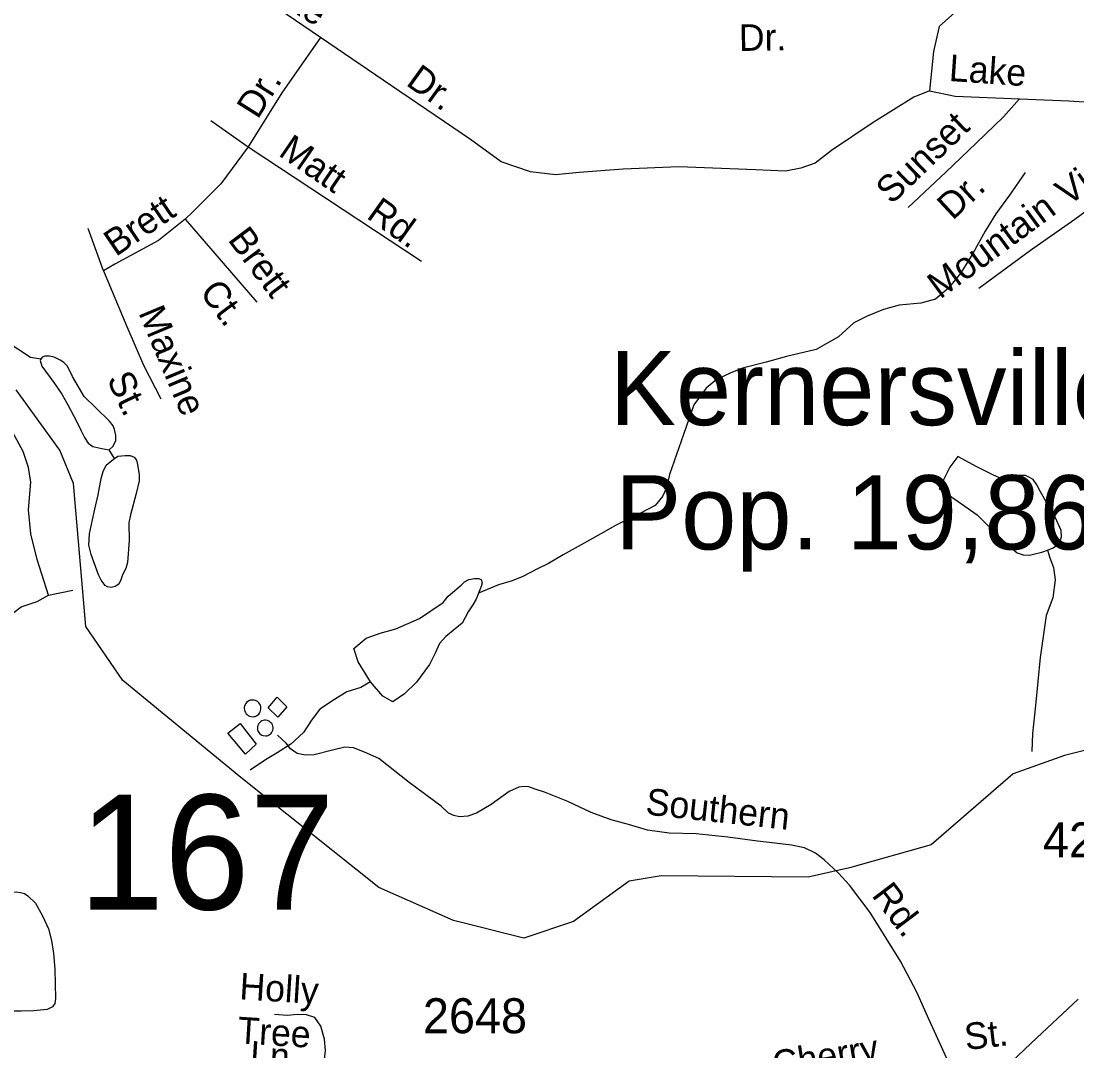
# Model space of a CAD drawing. Extents: x 1547597 to 1699558, y 810033 to 920809.
# Drawn here: x 1676262 to 1680034, y 861911 to 865590 of the extents above; entities that cross this region are included whole.
import ezdxf

# ---------------------------------------------------------------- set-up
doc = ezdxf.new("R2010")
doc.units = 0
for name, color, linetype in [('Exist Civil Demographics City Label', 7, 'Continuous'), ('Exist Hydrographic Misc Water Feature', 7, 'Continuous'), ('Exist Road Non-System Type 51', 7, 'Continuous'), ('Exist Road Non-System Type 51 Label', 7, 'Continuous'), ('Exist Road Secondary Structure Standard Bridge Number Label', 7, 'Continuous'), ('Exist Road Secondary Type 51 Attributed', 7, 'Continuous'), ('Exist Road Secondary Type 51 Number Label', 7, 'Continuous')]:
    doc.layers.add(name, color=color, linetype=linetype)

msp = doc.modelspace()

# ---------------------------------------------------------------- linework, layer by layer
at = {"layer": 'Exist Hydrographic Misc Water Feature'}
msp.add_line((1676595.5, 864027.2), (1676576, 864058), dxfattribs=at)
for points in [[(1679849.8, 865049.2), (1679793.5, 864967.5), (1679745.1, 864901.2), (1679707, 864839.6), (1679662.5, 864760.1), (1679620, 864690.4), (1679575.9, 864636.3), (1679529.7, 864596.2), (1679477.4, 864582.4), (1679399.3, 864575), (1679343.2, 864559.8), (1679285.1, 864535.5), (1679237.1, 864511.9), (1679182.7, 864462.1), (1679102.6, 864416.9), (1678996.4, 864391.2), (1678924.2, 864371.3), (1678840.1, 864350.1), (1678796, 864332.1), (1678745.8, 864308.5), (1678709.7, 864278.8), (1678665.4, 864219), (1678628.8, 864113.2), (1678578.4, 863969.7), (1678567.9, 863923.1), (1678553.7, 863891.4), (1678527.7, 863859.9), (1678475.4, 863832.2), (1678385.3, 863788.2), (1678333.3, 863758.8), (1678262.8, 863719.3), (1678198.4, 863683.6), (1678146.6, 863651.9), (1678104.3, 863632.2), (1678054.1, 863606.2), (1678016, 863590.5), (1677968.2, 863576.6), (1677896.2, 863546.2)], [(1676332.7, 864382.2), (1676295.4, 864387.9), (1676204.5, 864448)], [(1676332.7, 864382.2), (1676329.4, 864377.4), (1676335.2, 864357.5), (1676378.9, 864299.2), (1676406.8, 864256.8), (1676428.5, 864219.4), (1676458.2, 864163), (1676476.2, 864126.5), (1676487.9, 864102.5), (1676501.9, 864082.5), (1676517.9, 864070.7), (1676549.9, 864062.7), (1676576, 864058)], [(1676576, 864058), (1676589.9, 864070.1), (1676600.2, 864090.4), (1676600.2, 864110.1), (1676595.6, 864130.7), (1676590.4, 864143.9), (1676577.8, 864160.5), (1676528.4, 864208.4), (1676486.8, 864248.6), (1676445, 864320.9), (1676427.3, 864357.4), (1676414.2, 864369.9), (1676401.4, 864379.2), (1676379.3, 864389.5), (1676363.4, 864393.1), (1676346.6, 864392.5), (1676337.5, 864389.5), (1676332.7, 864382.2)], [(1681165.6, 863762.7), (1680963.7, 863573.2), (1680659.7, 863224.9), (1680441.6, 863078.3), (1679990.6, 862966), (1679806.7, 862900.9), (1679513.7, 862647.1), (1679221.8, 862565.7), (1679073.9, 862532.4), (1678549.2, 862536.1), (1678434.6, 862517.6), (1678235.1, 862373.4), (1678057.7, 862314.2), (1677806.4, 862377.1), (1677540.3, 862495.4), (1677046.6, 862888.1), (1676625.6, 863234.7), (1676493.5, 863427.8), (1676449.5, 863937.5), (1676400.5, 864056.7), (1676244.6, 864273.2)], [(1676595.5, 864027.2), (1676607.9, 864036.1), (1676633.8, 864038), (1676651.8, 864037.6), (1676666.1, 864032.4), (1676674.3, 864021.6), (1676677.6, 864005.9), (1676683.8, 863968.9), (1676683.2, 863947.5), (1676673.2, 863901.8), (1676652.9, 863825.9), (1676646.7, 863798.1), (1676648.3, 863734), (1676642, 863655.4), (1676635.8, 863634.2), (1676623.7, 863612.2), (1676617.7, 863593.5), (1676610.4, 863578.1), (1676597.6, 863570.1), (1676583.3, 863566.3), (1676570.7, 863569.1), (1676561.6, 863574.1), (1676547.6, 863592.5), (1676537.7, 863612.4), (1676512.1, 863684.3), (1676504.2, 863718.1), (1676506.4, 863758.2), (1676516.7, 863808.1), (1676524.8, 863846.5), (1676536.9, 863898), (1676547.5, 863956), (1676555.5, 863980.5), (1676565.8, 864003.3), (1676585.6, 864020.1), (1676595.5, 864027.2)], [(1679929.8, 863700.1), (1679949.5, 863708), (1679961.2, 863716.7), (1679973.5, 863729.5), (1679979.7, 863747.5), (1679977.8, 863769.7), (1679957.8, 863816), (1679930, 863864.2), (1679904.5, 863908.2), (1679891.7, 863933.9), (1679878.6, 863952.3), (1679865.7, 863959.9), (1679850.6, 863966.9), (1679824.6, 863966.6), (1679803.6, 863960.4), (1679788.5, 863957.4), (1679774, 863956.1), (1679758.4, 863958.9), (1679733.7, 863969.2), (1679676.8, 863997.4), (1679608.9, 864034.1), (1679580.6, 863996.1), (1679542.2, 863920.5), (1679610.2, 863874), (1679678, 863825.9), (1679767.5, 863738.6), (1679799.5, 863708.5), (1679821.2, 863690.8), (1679843, 863683), (1679865.2, 863682.6), (1679909.3, 863692.3), (1679929.8, 863700.1)], [(1679929.8, 863700.1), (1679937.3, 863672.1), (1679951.1, 863638.2), (1679957, 863593.7), (1679948.5, 863529.9), (1679924.3, 863466.3), (1679903.4, 863316.5), (1679886.6, 863144.6), (1679876.3, 863044.6), (1679873.7, 862980.8)], [(1677510.2, 863229.1), (1677466.5, 863301.3), (1677450.7, 863349.2), (1677494.8, 863385.3), (1677545, 863403.1), (1677600.9, 863418.4), (1677685.3, 863456.1), (1677769.7, 863513.4), (1677787.8, 863535.2), (1677834, 863575.3), (1677846.1, 863587.4), (1677862, 863595.3), (1677882, 863599), (1677896, 863598.7), (1677906.2, 863595.2), (1677908.8, 863582.9), (1677905.9, 863570.6), (1677896.2, 863546.2)], [(1677896.2, 863546.2), (1677887.7, 863525), (1677875.6, 863504.8), (1677859.5, 863479.7), (1677837.3, 863439.1), (1677805.2, 863413.4), (1677779.2, 863391.8), (1677756.9, 863366), (1677740.9, 863331.9), (1677720.5, 863292), (1677674.3, 863228.2), (1677632, 863186.3), (1677589.8, 863158.4), (1677553.9, 863178.9), (1677510.2, 863229.1)], [(1677510.2, 863229.1), (1677476, 863209.2), (1677426, 863193.9), (1677381.8, 863166), (1677329.7, 863131.8), (1677299.3, 863092.2), (1677271.2, 863048.4), (1677225, 863006.7), (1677176.9, 862976.5), (1677134.6, 862951.1), (1677080.5, 862913.6)], [(1677144, 863137.2), (1677177.1, 863174.3), (1677210.8, 863139.9), (1677178.6, 863103.7), (1677144, 863137.2)], [(1677088.5, 863104.7), (1677093.4, 863105.4), (1677098.2, 863106.2), (1677102.7, 863108.5), (1677106.8, 863110.9), (1677110.7, 863114.1), (1677113.6, 863118.1), (1677116, 863122.1), (1677117.7, 863127.1), (1677118.5, 863132), (1677118.7, 863136.9), (1677117.9, 863141.8), (1677116.7, 863146), (1677114.2, 863151), (1677111.5, 863154.3), (1677107.9, 863157.6), (1677103.9, 863161), (1677099.4, 863162.7), (1677094.5, 863164.5), (1677089.7, 863164.6), (1677084.8, 863164.7), (1677080.1, 863164), (1677075.5, 863161.5), (1677071.4, 863159.2), (1677067.6, 863156), (1677064.5, 863151.9), (1677061.9, 863147.9), (1677060, 863143.9), (1677059.1, 863139), (1677058.7, 863134), (1677059.5, 863129), (1677060.8, 863124.1), (1677063, 863120), (1677065.7, 863115.8), (1677069.2, 863112.5), (1677073.2, 863109.1), (1677077.4, 863107.4), (1677082.2, 863105.6), (1677088.5, 863104.7)], [(1677136, 863036.4), (1677140.8, 863037.2), (1677145.5, 863038.7), (1677149.7, 863041), (1677153.6, 863044.3), (1677156.9, 863047.5), (1677159.4, 863052.3), (1677161.2, 863056.4), (1677162.1, 863061.3), (1677162.2, 863066.3), (1677161.5, 863071.2), (1677159.7, 863076.2), (1677157.3, 863080.3), (1677154.3, 863083.7), (1677150.4, 863087), (1677146.4, 863089.5), (1677141.8, 863091.3), (1677136.8, 863092.2), (1677132, 863092.3), (1677127.2, 863091.6), (1677122.4, 863090.1), (1677118.3, 863087.7), (1677114.5, 863084.5), (1677111.2, 863080.4), (1677108.8, 863076.3), (1677107, 863071.5), (1677106.2, 863067.4), (1677106.3, 863062.5), (1677107, 863057.6), (1677108.8, 863052.5), (1677111.2, 863048.4), (1677114.3, 863044.2), (1677118.2, 863041.8), (1677122.4, 863039.2), (1677126.9, 863037.5), (1677136, 863036.4)], [(1676999.9, 863045.8), (1677044.3, 863081), (1677101.7, 863006.7), (1677063.5, 862971.4), (1676999.9, 863045.8)]]:
    msp.add_lwpolyline(points, dxfattribs=at)
at = {"layer": 'Exist Road Non-System Type 51'}
msp.add_line((1676360.1, 863538.7), (1676446.9, 863557.5), dxfattribs=at)
for points in [[(1677331.4, 865530.8), (1677183.2, 865632.5), (1677004, 865745.2), (1676842.7, 865858), (1676760.7, 865893.8), (1676648.1, 865932.3), (1676561, 865980.9), (1676502.1, 866039.9)], [(1679965.3, 865949.8), (1679855.2, 865855), (1679727.2, 865729.5), (1679609.4, 865629.6), (1679542.8, 865570.6), (1679522.4, 865480.9), (1679508.4, 865340.7)], [(1677331.4, 865530.8), (1677193.2, 865333.5), (1677072.8, 865141.3)], [(1679508.4, 865340.7), (1679452.1, 865317.6), (1679306.1, 865228), (1679157.6, 865128), (1679098.8, 865081.9), (1679047.6, 865064), (1678993.8, 865053.7), (1678886.3, 865058.8), (1678612.3, 865069.1), (1678412.6, 865061.4), (1678256.4, 865048.6), (1678171.9, 865040.9), (1678082.3, 865051.2), (1677977.3, 865087), (1677867.2, 865166.5), (1677585.1, 865358.3), (1677331.4, 865530.8)], [(1679508.4, 865340.7), (1679599.2, 865322.1), (1679829.4, 865312.7)], [(1679431.3, 864924.5), (1679565.9, 865049.9), (1679674, 865153.7), (1679772, 865247.8), (1679829.4, 865312.7)], [(1679829.4, 865312.7), (1680005.3, 865305.1), (1680189.2, 865293.4), (1680373.2, 865289.7), (1680481.1, 865279.5), (1680558.9, 865267.9)], [(1679683.6, 864635.3), (1679868.4, 864771.6), (1680026.8, 864882.5), (1680130.4, 864958.4), (1680250.2, 865044), (1680376, 865129.5), (1680477.5, 865203.5), (1680558.9, 865267.9)], [(1676939.7, 865234.3), (1677072.8, 865141.3)], [(1677072.8, 865141.3), (1676975.5, 865008.1), (1676875.7, 864908.2), (1676847.5, 864882.6)], [(1677072.8, 865141.3), (1677692.4, 864732.1)], [(1676847.5, 864882.6), (1676752.8, 864805.7), (1676596.6, 864721.1), (1676555.6, 864698.1)], [(1676847.5, 864882.6), (1677103.5, 864586)], [(1676555.6, 864698.1), (1676501.9, 864849.2)], [(1676555.6, 864698.1), (1676640.1, 864498.9), (1676699, 864360.5), (1676760.5, 864240.1)], [(1676360.1, 863538.7), (1676318.6, 863667.1), (1676295.9, 863757.7), (1676288.4, 863844.6), (1676295.9, 863942.7), (1676288.4, 863995.6), (1676269.5, 864052.3), (1676231.8, 864120.2), (1676133.7, 864222.2), (1676058.2, 864297.7)], [(1675658, 863165.8), (1675711, 863217.7), (1675775.2, 863259.2), (1675843.1, 863281.9), (1675911, 863281.9), (1675963.9, 863300.7), (1676039.3, 863342.3), (1676186.5, 863440.5), (1676262, 863497.1), (1676318.6, 863516), (1676360.1, 863538.7)], [(1679581.3, 861857.9), (1679500.8, 862035.7), (1679462.5, 862120.5), (1679404.7, 862231.7), (1679296.2, 862406), (1679222.1, 862503.5), (1679183, 862546.4), (1679131.9, 862593.4), (1679100.4, 862618.1), (1679060.7, 862636.9), (1679014.9, 862645.8), (1678955, 862653), (1678893.1, 862660.3), (1678787.3, 862674.4), (1678673.5, 862686.7), (1678577.5, 862688.7), (1678499.7, 862700.3), (1678432, 862719.6), (1678370.3, 862736.9), (1678298.8, 862762.4), (1678215.5, 862802.1), (1678132.2, 862835.8), (1678098.4, 862846.5), (1678076.5, 862854.9), (1678058.5, 862855.3), (1678040.5, 862853.6), (1678006.1, 862838.3), (1677941.2, 862791.6), (1677888.5, 862760.7), (1677858.3, 862749.3), (1677828.2, 862747.9), (1677808.3, 862752.3), (1677788.4, 862760.7), (1677762.9, 862785.2), (1677648.6, 862869.6), (1677540.2, 862955.8), (1677488.7, 862978.9), (1677449, 862993.7), (1677419, 862996.3), (1677374.7, 862985.2), (1677308.4, 862968.5), (1677278.3, 862967.1), (1677248.4, 862973.7), (1677224.7, 862990.2), (1677209.1, 863010.6), (1677177.7, 863039.2)], [(1676066.3, 862440.1), (1676153.3, 862459.6), (1676227.8, 862478.2), (1676243.8, 862479.8), (1676259.8, 862477.5), (1676273.7, 862473.2), (1676285.5, 862465), (1676313, 862438.4), (1676338.1, 862393.9), (1676359.2, 862347.4), (1676370.4, 862305.2), (1676377.4, 862259), (1676382.3, 862202.9), (1676384.2, 862098.8), (1676381.8, 862080.8), (1676373.6, 862069), (1676355.4, 862059.4), (1676307.2, 862054.3), (1676261.2, 862053.3), (1676181.1, 862052.9), (1676141, 862049.7), (1676109.4, 862046.9)], [(1677300.2, 861629.1), (1677336.6, 861795.4), (1677349, 861913.2), (1677345.8, 861953.2), (1677332.8, 861999.5), (1677311.4, 862030), (1677281.6, 862040.6), (1677249.5, 862041.2), (1677213.5, 862038), (1677167.5, 862040.9)]]:
    msp.add_lwpolyline(points, dxfattribs=at)
at = {"layer": 'Exist Road Secondary Type 51 Attributed'}
msp.add_lwpolyline([(1680039.6, 862096.6), (1679891, 861958.1), (1679756.7, 861830.5)], dxfattribs=at)

# ---------------------------------------------------------------- texts
at = {"layer": 'Exist Civil Demographics City Label'}
for s, p in [('Kernersville', (1678365.4, 864146.5)), ('Pop. 19,860', (1678384.2, 863702.6))]:
    msp.add_text(s, height=265, dxfattribs=at).set_placement(p)
at = {"layer": 'Exist Road Non-System Type 51 Label'}
for s, rotation, p in [('Lake', 328.4231, (1677084.2, 865712.9)), ('Dr.', 0.7941, (1678827.3, 865483.1)), ('Lake', 355.9931, (1679575.4, 865376.3)), ('Dr.', 324.2632, (1677633.3, 865363.7)), ('Dr.', 57.8566, (1677107.1, 865236.2)), ('Sunset', 43.8372, (1679372.2, 864932)), ('Matt', 325.6325, (1677177.4, 865112)), ('View', 35.5469, (1680002.4, 864927.4)), ('Dr.', 42.9736, (1679590.3, 864875.5)), ('Brett', 34.2504, (1676599.9, 864746.5)), ('Rd.', 324.4831, (1677491.9, 864888.7)), ('Mountain', 36.4106, (1679545.8, 864594.7)), ('Brett', 306.8593, (1676997.7, 864808.8)), ('Ct.', 306.8593, (1676896.7, 864621.1)), ('Maxine', 292.7917, (1676679.7, 864548.5)), ('St.', 295.42, (1676566.5, 864311.1)), ('Southern', 353.8312, (1678490.5, 862756)), ('Rd.', 307.2352, (1679298.6, 862466.8)), ('Holly', 356.3964, (1677040.1, 862095.8)), ('Tree', 356.3964, (1677032.8, 861938.7)), ('St.', 6.5991, (1679638.1, 861914)), ('Ln.', 356.3964, (1677077.7, 861852.2)), ('Cherry', 9.3763, (1678954.7, 861815))]:
    msp.add_text(s, height=95, rotation=rotation, dxfattribs=at).set_placement(p)
at = {"layer": 'Exist Road Secondary Structure Standard Bridge Number Label'}
msp.add_text('167', height=410.1, dxfattribs=at).set_placement((1676467.9, 862416.2))
at = {"layer": 'Exist Road Secondary Type 51 Number Label'}
for s, p in [('4278', (1679913, 862602.7)), ('2648', (1677697.7, 861974.3))]:
    msp.add_text(s, height=125, dxfattribs=at).set_placement(p)

doc.saveas('drawing.dxf')
